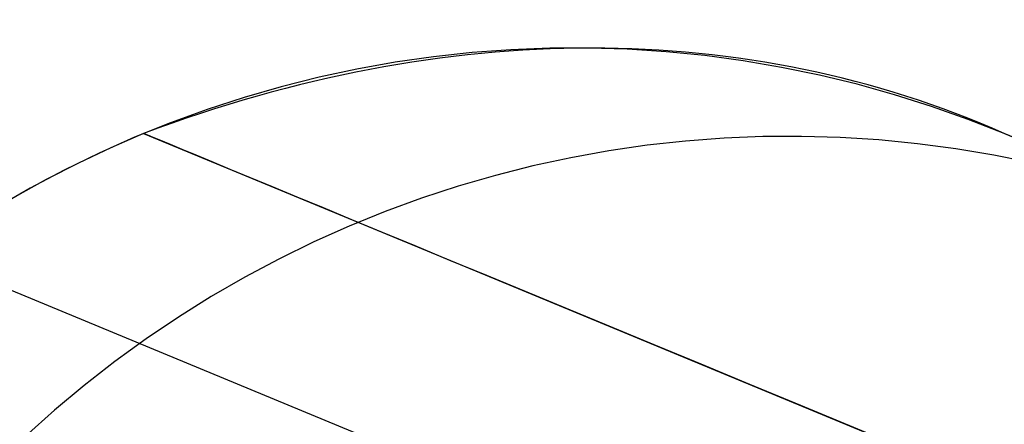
# Model space of a CAD drawing. Extents: x -3378 to 3007, y -425 to 173.
# Tile 359 of 396: x 2272.88 to 2286.01, y 25.57 to 30.97. Entities that reach past the tile are written whole.
import ezdxf

# ---------------------------------------------------------------- set-up
doc = ezdxf.new("R2010")
doc.units = 0
doc.layers.add('PREDEFINITO', color=7, linetype='CONTINUOUS')

msp = doc.modelspace()

# ---------------------------------------------------------------- linework, layer by layer
at = {"layer": 'PREDEFINITO'}
for p, q in [((2278.396, 30.476, 2295), (2277.884, 30.403, 2295)), ((2278.396, 30.476, 1820.001), (2277.884, 30.403, 1820.001)), ((2278.396, 30.476, 2057.502), (2277.884, 30.403, 2057.502)), ((2278.911, 30.532, 2295), (2278.396, 30.476, 2295)), ((2278.911, 30.532, 1820.001), (2278.396, 30.476, 1820.001)), ((2278.911, 30.532, 2057.502), (2278.396, 30.476, 2057.502)), ((2279.427, 30.57, 2295), (2278.911, 30.532, 2295)), ((2279.427, 30.57, 1820.001), (2278.911, 30.532, 1820.001)), ((2279.427, 30.57, 2057.502), (2278.911, 30.532, 2057.502)), ((2279.945, 30.59, 2295), (2279.427, 30.57, 2295)), ((2279.945, 30.59, 1820.001), (2279.427, 30.57, 1820.001)), ((2279.945, 30.59, 2057.502), (2279.427, 30.57, 2057.502)), ((2280.463, 30.592, 2295), (2279.945, 30.59, 2295)), ((2280.463, 30.592, 1820.001), (2279.945, 30.59, 1820.001)), ((2280.463, 30.592, 2057.502), (2279.945, 30.59, 2057.502)), ((2280.98, 30.577, 2295), (2280.463, 30.592, 2295)), ((2280.98, 30.577, 1820.001), (2280.463, 30.592, 1820.001)), ((2280.98, 30.577, 2057.502), (2280.463, 30.592, 2057.502)), ((2281.497, 30.543, 2295), (2280.98, 30.577, 2295)), ((2281.497, 30.543, 1820.001), (2280.98, 30.577, 1820.001)), ((2281.497, 30.543, 2057.502), (2280.98, 30.577, 2057.502)), ((2282.012, 30.492, 2295), (2281.497, 30.543, 2295)), ((2282.012, 30.492, 1820.001), (2281.497, 30.543, 1820.001)), ((2282.012, 30.492, 2057.502), (2281.497, 30.543, 2057.502)), ((2282.525, 30.423, 2295), (2282.012, 30.492, 2295)), ((2282.525, 30.423, 1820.001), (2282.012, 30.492, 1820.001)), ((2282.525, 30.423, 2057.502), (2282.012, 30.492, 2057.502)), ((2277.884, 30.403, 2295), (2277.374, 30.312, 2295)), ((2277.884, 30.403, 1820.001), (2277.374, 30.312, 1820.001)), ((2277.884, 30.403, 2057.502), (2277.374, 30.312, 2057.502)), ((2283.036, 30.336, 2295), (2282.525, 30.423, 2295)), ((2283.036, 30.336, 1820.001), (2282.525, 30.423, 1820.001)), ((2283.036, 30.336, 2057.502), (2282.525, 30.423, 2057.502)), ((2277.374, 30.312, 2295), (2276.868, 30.203, 2295)), ((2277.374, 30.312, 1820.001), (2276.868, 30.203, 1820.001)), ((2277.374, 30.312, 2057.502), (2276.868, 30.203, 2057.502)), ((2283.543, 30.232, 2295), (2283.036, 30.336, 2295)), ((2283.543, 30.232, 1820.001), (2283.036, 30.336, 1820.001)), ((2283.543, 30.232, 2057.502), (2283.036, 30.336, 2057.502)), ((2284.046, 30.11, 2295), (2283.543, 30.232, 2295)), ((2284.046, 30.11, 1820.001), (2283.543, 30.232, 1820.001)), ((2284.046, 30.11, 2057.502), (2283.543, 30.232, 2057.502)), ((2276.365, 30.077, 2295), (2275.868, 29.934, 2295)), ((2276.365, 30.077, 1820.001), (2275.868, 29.934, 1820.001)), ((2276.365, 30.077, 2057.502), (2275.868, 29.934, 2057.502)), ((2276.868, 30.203, 2295), (2276.365, 30.077, 2295)), ((2276.868, 30.203, 1820.001), (2276.365, 30.077, 1820.001)), ((2276.868, 30.203, 2057.502), (2276.365, 30.077, 2057.502)), ((2284.545, 29.971, 2295), (2284.046, 30.11, 2295)), ((2284.545, 29.971, 1820.001), (2284.046, 30.11, 1820.001)), ((2284.545, 29.971, 2057.502), (2284.046, 30.11, 2057.502)), ((2285.039, 29.815, 2295), (2284.545, 29.971, 2295)), ((2285.039, 29.815, 1820.001), (2284.545, 29.971, 1820.001)), ((2285.039, 29.815, 2057.502), (2284.545, 29.971, 2057.502)), ((2275.868, 29.934, 2295), (2275.375, 29.773, 2295)), ((2275.868, 29.934, 1820.001), (2275.375, 29.773, 1820.001)), ((2275.868, 29.934, 2057.502), (2275.375, 29.773, 2057.502)), ((2285.527, 29.642, 2295), (2285.039, 29.815, 2295)), ((2285.527, 29.642, 1820.001), (2285.039, 29.815, 1820.001)), ((2285.527, 29.642, 2057.502), (2285.039, 29.815, 2057.502)), ((2275.375, 29.773, 2295), (2274.889, 29.596, 2295)), ((2275.375, 29.773, 1820.001), (2274.889, 29.596, 1820.001)), ((2275.375, 29.773, 2057.502), (2274.889, 29.596, 2057.502)), ((2274.889, 29.596, 2295), (2274.409, 29.402, 2295)), ((2274.889, 29.596, 1820.001), (2274.409, 29.402, 1820.001)), ((2274.889, 29.596, 2057.502), (2274.409, 29.402, 2057.502)), ((2286.009, 29.452, 2295), (2285.527, 29.642, 2295)), ((2286.009, 29.452, 1820.001), (2285.527, 29.642, 1820.001)), ((2286.009, 29.452, 2057.502), (2285.527, 29.642, 2057.502)), ((2274.528, 29.452, 1349.406), (2274.093, 29.263, 1349.074)), ((2274.528, 29.452, 2295), (2274.528, 29.452, 1820.001)), ((2274.528, 29.452, 1820.001), (2274.528, 29.452, 1349.406)), ((2286.009, 29.452, 2295), (2286.009, 29.452, 1820.001)), ((2286.009, 29.452, 1820.001), (2286.009, 29.452, 1360.149)), ((2289.704, 27.921, 2295), (2286.009, 29.452, 2295)), ((2289.704, 27.921, 1364.24), (2286.009, 29.452, 1360.149)), ((2289.704, 27.921, 1820.001), (2286.009, 29.452, 1820.001)), ((2289.704, 27.921, 2057.502), (2286.009, 29.452, 2057.502)), ((2274.409, 29.402, 2295), (2273.936, 29.191, 2295)), ((2274.409, 29.402, 1820.001), (2273.936, 29.191, 1820.001)), ((2274.409, 29.402, 2057.502), (2273.936, 29.191, 2057.502)), ((2281.245, 29.296, 2363.506), (2280.734, 29.222, 2363.546)), ((2281.758, 29.353, 2363.465), (2281.245, 29.296, 2363.506)), ((2282.273, 29.391, 2363.423), (2281.758, 29.353, 2363.465)), ((2282.789, 29.412, 2363.381), (2282.273, 29.391, 2363.423)), ((2283.305, 29.415, 2363.338), (2282.789, 29.412, 2363.381)), ((2283.821, 29.4, 2363.295), (2283.305, 29.415, 2363.338)), ((2284.335, 29.368, 2363.251), (2283.821, 29.4, 2363.295)), ((2284.849, 29.317, 2363.206), (2284.335, 29.368, 2363.251)), ((2285.36, 29.249, 2363.161), (2284.849, 29.317, 2363.206)), ((2273.936, 29.191, 2295), (2273.47, 28.965, 2295)), ((2273.936, 29.191, 1820.001), (2273.47, 28.965, 1820.001)), ((2273.936, 29.191, 2057.502), (2273.47, 28.965, 2057.502)), ((2274.093, 29.263, 1349.074), (2273.659, 29.059, 1348.75)), ((2280.734, 29.222, 2363.546), (2280.226, 29.13, 2363.585)), ((2285.869, 29.163, 2363.116), (2285.36, 29.249, 2363.161)), ((2286.374, 29.059, 2363.07), (2285.869, 29.163, 2363.116)), ((2273.659, 29.059, 1348.75), (2273.227, 28.838, 1348.433)), ((2280.226, 29.13, 2363.585), (2279.722, 29.021, 2363.623)), ((2273.47, 28.965, 2295), (2273.013, 28.722, 2295)), ((2273.47, 28.965, 1820.001), (2273.013, 28.722, 1820.001)), ((2273.47, 28.965, 2057.502), (2273.013, 28.722, 2057.502)), ((2279.221, 28.894, 2363.661), (2278.725, 28.75, 2363.697)), ((2279.722, 29.021, 2363.623), (2279.221, 28.894, 2363.661)), ((2273.227, 28.838, 1348.433), (2272.797, 28.601, 1348.126)), ((2273.013, 28.722, 2295), (2272.564, 28.464, 2295)), ((2273.013, 28.722, 1820.001), (2272.564, 28.464, 1820.001)), ((2273.013, 28.722, 2057.502), (2272.564, 28.464, 2057.502)), ((2278.725, 28.75, 2363.697), (2278.234, 28.589, 2363.732)), ((2278.234, 28.589, 2363.732), (2277.749, 28.411, 2363.767)), ((2277.749, 28.411, 2363.767), (2277.27, 28.217, 2363.8)), ((2277.27, 28.217, 2363.8), (2276.798, 28.006, 2363.832)), ((2276.798, 28.006, 2363.832), (2276.334, 27.778, 2363.863)), ((2271.607, 27.841, 1837.917), (2284.716, 22.411, 1837.917)), ((2271.607, 27.841, 2262), (2284.716, 22.411, 2262)), ((2271.607, 27.841, 1413.834), (2284.716, 22.411, 1413.834)), ((2276.334, 27.778, 2363.863), (2275.878, 27.535, 2363.892)), ((2275.878, 27.535, 2363.892), (2275.43, 27.277, 2363.921)), ((2275.43, 27.277, 2363.921), (2274.992, 27.002, 2363.948)), ((2274.992, 27.002, 2363.948), (2274.563, 26.713, 2363.974)), ((2274.563, 26.713, 2363.974), (2274.144, 26.41, 2363.998)), ((2274.144, 26.41, 2363.998), (2273.736, 26.092, 2364.021)), ((2273.736, 26.092, 2364.021), (2273.339, 25.76, 2364.043)), ((2273.339, 25.76, 2364.043), (2272.954, 25.414, 2364.063))]:
    msp.add_line(p, q, dxfattribs=at)
at = {"layer": 'PREDEFINITO', "extrusion": (-0.655317, 0.28308, 0.700303)}
msp.add_arc((-906.98, 2432.229, -537.207), 26.59, 179.634, 214.0284, dxfattribs=at)
at = {"layer": 'PREDEFINITO', "extrusion": (-0.382683, -0.92388, 1.48291e-15)}
msp.add_arc((2855.726, 2295, -897.634), 765.607, 90.328796, 179.999998, dxfattribs=at)
at = {"layer": 'PREDEFINITO', "extrusion": (-0.382683, -0.92388, 8.47377e-16)}
msp.add_arc((2085.726, 2115, -897.634), 765.607, 270.328797, 359.999997, dxfattribs=at)
at = {"layer": 'PREDEFINITO', "extrusion": (-0.382683, -0.92388, -7.97186e-16)}
msp.add_arc((2085.726, 2115, -902.028), 755, 271.138411, 359.999994, dxfattribs=at)

doc.saveas('drawing.dxf')
